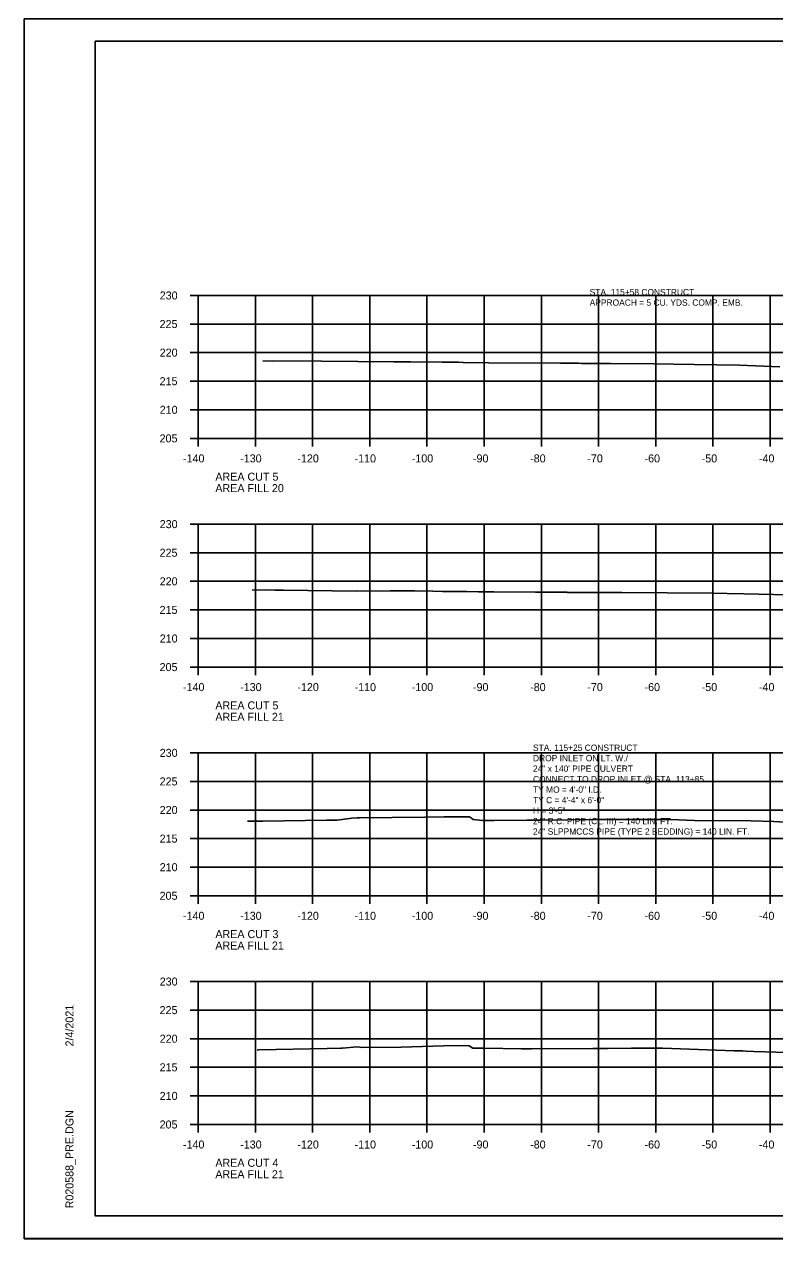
# Model space of a CAD drawing. Extents: x 1368968 to 1369915, y 377395 to 380381.
# Drawn here: x 1369581.4 to 1369712.6, y 378674.7 to 378887.1 of the extents above; entities that cross this region are included whole.
import ezdxf

# ---------------------------------------------------------------- set-up
doc = ezdxf.new("R2010")
doc.units = 0
for name, color, linetype in [('S_BREAKLINE_ANNOT', 7, 'Continuous'), ('S_BRIDGE', 7, 'Continuous'), ('S_BRIDGE_ANNOT', 7, 'Continuous'), ('S_CONTOUR_MINOR', 7, 'Continuous'), ('S_CTL_TABLE', 7, 'Continuous'), ('S_DITCHLINE_ANNOT', 7, 'Continuous'), ('S_DROP_INLET', 7, 'Continuous')]:
    doc.layers.add(name, color=color, linetype=linetype)

msp = doc.modelspace()

# ---------------------------------------------------------------- linework, layer by layer
at = {"layer": 'S_BREAKLINE_ANNOT'}
for p, q in [((1369610.38, 378839.7), (1369611.78, 378839.7)), ((1369611.78, 378814.7), (1369611.78, 378839.7)), ((1369610.38, 378834.7), (1369611.78, 378834.7)), ((1369610.38, 378829.7), (1369611.78, 378829.7)), ((1369610.38, 378824.7), (1369611.78, 378824.7)), ((1369610.38, 378819.7), (1369611.78, 378819.7)), ((1369610.38, 378814.7), (1369611.78, 378814.7)), ((1369611.78, 378814.7), (1369891.78, 378814.7)), ((1369611.78, 378813.3), (1369611.78, 378814.7)), ((1369621.78, 378813.3), (1369621.78, 378814.7)), ((1369631.78, 378813.3), (1369631.78, 378814.7)), ((1369641.78, 378813.3), (1369641.78, 378814.7)), ((1369651.78, 378813.3), (1369651.78, 378814.7)), ((1369661.78, 378813.3), (1369661.78, 378814.7)), ((1369671.78, 378813.3), (1369671.78, 378814.7)), ((1369681.78, 378813.3), (1369681.78, 378814.7)), ((1369691.78, 378813.3), (1369691.78, 378814.7)), ((1369701.78, 378813.3), (1369701.78, 378814.7)), ((1369711.78, 378813.3), (1369711.78, 378814.7)), ((1369610.38, 378799.7), (1369611.78, 378799.7)), ((1369611.78, 378774.7), (1369611.78, 378799.7)), ((1369610.38, 378794.7), (1369611.78, 378794.7)), ((1369610.38, 378789.7), (1369611.78, 378789.7)), ((1369610.38, 378784.7), (1369611.78, 378784.7)), ((1369610.38, 378779.7), (1369611.78, 378779.7)), ((1369610.38, 378774.7), (1369611.78, 378774.7)), ((1369611.78, 378774.7), (1369891.78, 378774.7)), ((1369611.78, 378773.3), (1369611.78, 378774.7)), ((1369621.78, 378773.3), (1369621.78, 378774.7)), ((1369631.78, 378773.3), (1369631.78, 378774.7)), ((1369641.78, 378773.3), (1369641.78, 378774.7)), ((1369651.78, 378773.3), (1369651.78, 378774.7)), ((1369661.78, 378773.3), (1369661.78, 378774.7)), ((1369671.78, 378773.3), (1369671.78, 378774.7)), ((1369681.78, 378773.3), (1369681.78, 378774.7)), ((1369691.78, 378773.3), (1369691.78, 378774.7)), ((1369701.78, 378773.3), (1369701.78, 378774.7)), ((1369711.78, 378773.3), (1369711.78, 378774.7)), ((1369610.38, 378759.7), (1369611.78, 378759.7)), ((1369611.78, 378734.7), (1369611.78, 378759.7)), ((1369610.38, 378754.7), (1369611.78, 378754.7)), ((1369610.38, 378749.7), (1369611.78, 378749.7)), ((1369610.38, 378744.7), (1369611.78, 378744.7)), ((1369610.38, 378739.7), (1369611.78, 378739.7)), ((1369610.38, 378734.7), (1369611.78, 378734.7)), ((1369611.78, 378734.7), (1369891.78, 378734.7)), ((1369611.78, 378733.3), (1369611.78, 378734.7)), ((1369621.78, 378733.3), (1369621.78, 378734.7)), ((1369631.78, 378733.3), (1369631.78, 378734.7)), ((1369641.78, 378733.3), (1369641.78, 378734.7)), ((1369651.78, 378733.3), (1369651.78, 378734.7)), ((1369661.78, 378733.3), (1369661.78, 378734.7)), ((1369671.78, 378733.3), (1369671.78, 378734.7)), ((1369681.78, 378733.3), (1369681.78, 378734.7)), ((1369691.78, 378733.3), (1369691.78, 378734.7)), ((1369701.78, 378733.3), (1369701.78, 378734.7)), ((1369711.78, 378733.3), (1369711.78, 378734.7)), ((1369610.38, 378719.7), (1369611.78, 378719.7)), ((1369611.78, 378694.7), (1369611.78, 378719.7)), ((1369610.38, 378714.7), (1369611.78, 378714.7)), ((1369610.38, 378709.7), (1369611.78, 378709.7)), ((1369610.38, 378704.7), (1369611.78, 378704.7)), ((1369610.38, 378699.7), (1369611.78, 378699.7)), ((1369610.38, 378694.7), (1369611.78, 378694.7)), ((1369611.78, 378694.7), (1369891.78, 378694.7)), ((1369611.78, 378693.3), (1369611.78, 378694.7)), ((1369621.78, 378693.3), (1369621.78, 378694.7)), ((1369631.78, 378693.3), (1369631.78, 378694.7)), ((1369641.78, 378693.3), (1369641.78, 378694.7)), ((1369651.78, 378693.3), (1369651.78, 378694.7)), ((1369661.78, 378693.3), (1369661.78, 378694.7)), ((1369671.78, 378693.3), (1369671.78, 378694.7)), ((1369681.78, 378693.3), (1369681.78, 378694.7)), ((1369691.78, 378693.3), (1369691.78, 378694.7)), ((1369701.78, 378693.3), (1369701.78, 378694.7)), ((1369711.78, 378693.3), (1369711.78, 378694.7))]:
    msp.add_line(p, q, dxfattribs=at)
at = {"layer": 'S_BRIDGE_ANNOT'}
for p, q in [((1369593.78, 378884.16), (1369909.96, 378884.16)), ((1369593.78, 378678.7), (1369593.78, 378884.16)), ((1369593.78, 378678.7), (1369593.78, 378678.7)), ((1369909.96, 378678.7), (1369593.78, 378678.7))]:
    msp.add_line(p, q, dxfattribs=at)
at = {"layer": 'S_CTL_TABLE'}
for points in [[(1369623.06, 378828.21), (1369624.88, 378828.25), (1369633.38, 378828.23), (1369645.99, 378828.06), (1369646.55, 378828.09), (1369648.95, 378828.1), (1369654.46, 378828.04), (1369656.3, 378828.02), (1369657.27, 378828.02), (1369658.13, 378828), (1369662.55, 378827.94), (1369675.1, 378827.87), (1369675.93, 378827.86), (1369676.37, 378827.86), (1369677.03, 378827.85), (1369677.9, 378827.84), (1369678.29, 378827.83), (1369678.81, 378827.82), (1369682.76, 378827.8), (1369683.5, 378827.79), (1369683.85, 378827.78), (1369691.47, 378827.73), (1369698.48, 378827.62), (1369706.44, 378827.5), (1369713.48, 378827.21)], [(1369621.22, 378788.18), (1369623.5, 378788.23), (1369625.18, 378788.15), (1369626.72, 378788.17), (1369639.46, 378788), (1369645.36, 378788.03), (1369646.84, 378788.02), (1369649.59, 378788.02), (1369652.8, 378788), (1369654.5, 378787.94), (1369658.07, 378787.91), (1369658.77, 378787.91), (1369660.77, 378787.87), (1369661.54, 378787.85), (1369663.44, 378787.89), (1369670.73, 378787.81), (1369675.64, 378787.78), (1369675.82, 378787.78), (1369675.92, 378787.78), (1369676.06, 378787.78), (1369676.25, 378787.78), (1369676.34, 378787.77), (1369676.45, 378787.77), (1369685.34, 378787.73), (1369685.69, 378787.72), (1369685.87, 378787.72), (1369701.68, 378787.62), (1369704.24, 378787.58), (1369707.16, 378787.53), (1369709.73, 378787.43), (1369714.98, 378787.36)], [(1369620.38, 378747.77), (1369623.06, 378747.77), (1369634.19, 378747.92), (1369636.1, 378747.95), (1369638.66, 378748.28), (1369639.59, 378748.36), (1369639.98, 378748.33), (1369651.39, 378748.44), (1369654.76, 378748.52), (1369659.22, 378748.5), (1369659.54, 378748.3), (1369659.86, 378748.04), (1369661.46, 378747.88), (1369663.52, 378747.87), (1369669.22, 378747.91), (1369671.65, 378747.91), (1369681.12, 378748.03), (1369683.36, 378748.06), (1369693.17, 378748.03), (1369694.42, 378748.03), (1369698.57, 378747.86), (1369708.4, 378747.83), (1369712.41, 378747.72), (1369721.09, 378747.15)], [(1369622.11, 378707.71), (1369622.39, 378707.75), (1369634.3, 378707.99), (1369636.71, 378708.02), (1369636.98, 378708.05), (1369639.52, 378708.28), (1369640.59, 378708.19), (1369647.28, 378708.25), (1369656.52, 378708.49), (1369659.13, 378708.47), (1369659.79, 378708.05), (1369659.81, 378708.04), (1369659.87, 378708.04), (1369661.82, 378708.02), (1369668.31, 378707.96), (1369670.03, 378707.95), (1369680.79, 378707.97), (1369681.29, 378707.98), (1369681.6, 378707.98), (1369683.36, 378708.01), (1369687.55, 378708.07), (1369689.2, 378708.07), (1369692.95, 378708.06), (1369705.48, 378707.57), (1369706.99, 378707.56), (1369707.61, 378707.54), (1369708.94, 378707.46), (1369720.45, 378707.14)]]:
    msp.add_lwpolyline(points, dxfattribs=at)
at = {"layer": 'S_DITCHLINE_ANNOT'}
for p, q in [((1369611.78, 378839.7), (1369891.78, 378839.7)), ((1369611.78, 378814.7), (1369611.78, 378839.7)), ((1369621.78, 378814.7), (1369621.78, 378839.7)), ((1369631.78, 378814.7), (1369631.78, 378839.7)), ((1369641.78, 378814.7), (1369641.78, 378839.7)), ((1369651.78, 378814.7), (1369651.78, 378839.7)), ((1369661.78, 378814.7), (1369661.78, 378839.7)), ((1369671.78, 378814.7), (1369671.78, 378839.7)), ((1369681.78, 378814.7), (1369681.78, 378839.7)), ((1369691.78, 378814.7), (1369691.78, 378839.7)), ((1369701.78, 378814.7), (1369701.78, 378839.7)), ((1369711.78, 378814.7), (1369711.78, 378839.7)), ((1369611.78, 378834.7), (1369891.78, 378834.7)), ((1369611.78, 378829.7), (1369891.78, 378829.7)), ((1369611.78, 378824.7), (1369891.78, 378824.7)), ((1369611.78, 378819.7), (1369891.78, 378819.7)), ((1369611.78, 378814.7), (1369891.78, 378814.7)), ((1369611.78, 378799.7), (1369891.78, 378799.7)), ((1369611.78, 378774.7), (1369611.78, 378799.7)), ((1369621.78, 378774.7), (1369621.78, 378799.7)), ((1369631.78, 378774.7), (1369631.78, 378799.7)), ((1369641.78, 378774.7), (1369641.78, 378799.7)), ((1369651.78, 378774.7), (1369651.78, 378799.7)), ((1369661.78, 378774.7), (1369661.78, 378799.7)), ((1369671.78, 378774.7), (1369671.78, 378799.7)), ((1369681.78, 378774.7), (1369681.78, 378799.7)), ((1369691.78, 378774.7), (1369691.78, 378799.7)), ((1369701.78, 378774.7), (1369701.78, 378799.7)), ((1369711.78, 378774.7), (1369711.78, 378799.7)), ((1369611.78, 378794.7), (1369891.78, 378794.7)), ((1369611.78, 378789.7), (1369891.78, 378789.7)), ((1369611.78, 378784.7), (1369891.78, 378784.7)), ((1369611.78, 378779.7), (1369891.78, 378779.7)), ((1369611.78, 378774.7), (1369891.78, 378774.7)), ((1369611.78, 378759.7), (1369891.78, 378759.7)), ((1369611.78, 378734.7), (1369611.78, 378759.7)), ((1369621.78, 378734.7), (1369621.78, 378759.7)), ((1369631.78, 378734.7), (1369631.78, 378759.7)), ((1369641.78, 378734.7), (1369641.78, 378759.7)), ((1369651.78, 378734.7), (1369651.78, 378759.7)), ((1369661.78, 378734.7), (1369661.78, 378759.7)), ((1369671.78, 378734.7), (1369671.78, 378759.7)), ((1369681.78, 378734.7), (1369681.78, 378759.7)), ((1369691.78, 378734.7), (1369691.78, 378759.7)), ((1369701.78, 378734.7), (1369701.78, 378759.7)), ((1369711.78, 378734.7), (1369711.78, 378759.7)), ((1369611.78, 378754.7), (1369891.78, 378754.7)), ((1369611.78, 378749.7), (1369891.78, 378749.7)), ((1369611.78, 378744.7), (1369891.78, 378744.7)), ((1369611.78, 378739.7), (1369891.78, 378739.7)), ((1369611.78, 378734.7), (1369891.78, 378734.7)), ((1369611.78, 378719.7), (1369891.78, 378719.7)), ((1369611.78, 378694.7), (1369611.78, 378719.7)), ((1369621.78, 378694.7), (1369621.78, 378719.7)), ((1369631.78, 378694.7), (1369631.78, 378719.7)), ((1369641.78, 378694.7), (1369641.78, 378719.7)), ((1369651.78, 378694.7), (1369651.78, 378719.7)), ((1369661.78, 378694.7), (1369661.78, 378719.7)), ((1369671.78, 378694.7), (1369671.78, 378719.7)), ((1369681.78, 378694.7), (1369681.78, 378719.7)), ((1369691.78, 378694.7), (1369691.78, 378719.7)), ((1369701.78, 378694.7), (1369701.78, 378719.7)), ((1369711.78, 378694.7), (1369711.78, 378719.7)), ((1369611.78, 378714.7), (1369891.78, 378714.7)), ((1369611.78, 378709.7), (1369891.78, 378709.7)), ((1369611.78, 378704.7), (1369891.78, 378704.7)), ((1369611.78, 378699.7), (1369891.78, 378699.7)), ((1369611.78, 378694.7), (1369891.78, 378694.7))]:
    msp.add_line(p, q, dxfattribs=at)
at = {"layer": 'S_DROP_INLET'}
msp.add_line((1369581.38, 378674.73), (1369914.71, 378674.73), dxfattribs=at)
for points in [[(1369581.37, 378888.06), (1369914.71, 378888.06), (1369914.71, 378674.72), (1369581.37, 378674.72)], [(1369827.7, 378884.16), (1369827.7, 378874.28), (1369863.43, 378874.28), (1369863.43, 378871.36), (1369886.63, 378871.36), (1369886.63, 378847.03), (1369909.96, 378847.03), (1369909.96, 378678.7), (1369593.78, 378678.7), (1369593.78, 378884.16)]]:
    msp.add_lwpolyline(points, close=True, dxfattribs=at)

# ---------------------------------------------------------------- texts
at = {"layer": 'S_BRIDGE'}
for s, p in [('230', (1369605.05, 378839)), ('225', (1369605.03, 378834)), ('220', (1369605.05, 378829)), ('215', (1369605.03, 378824)), ('210', (1369605.05, 378819)), ('205', (1369605.03, 378814)), ('-140', (1369609.12, 378810.5)), ('-130', (1369619.12, 378810.5)), ('-120', (1369629.12, 378810.5)), ('-110', (1369639.12, 378810.5)), ('-100', (1369649.12, 378810.5)), ('-90', (1369659.82, 378810.5)), ('-80', (1369669.82, 378810.5)), ('-70', (1369679.82, 378810.5)), ('-60', (1369689.82, 378810.5)), ('-50', (1369699.82, 378810.5)), ('-40', (1369709.82, 378810.5)), ('AREA CUT 5', (1369614.78, 378807.3)), ('AREA FILL 20', (1369614.78, 378805.3)), ('230', (1369605.05, 378799)), ('225', (1369605.03, 378794)), ('220', (1369605.05, 378789)), ('215', (1369605.03, 378784)), ('210', (1369605.05, 378779)), ('205', (1369605.03, 378774)), ('-140', (1369609.12, 378770.5)), ('-130', (1369619.12, 378770.5)), ('-120', (1369629.12, 378770.5)), ('-110', (1369639.12, 378770.5)), ('-100', (1369649.12, 378770.5)), ('-90', (1369659.82, 378770.5)), ('-80', (1369669.82, 378770.5)), ('-70', (1369679.82, 378770.5)), ('-60', (1369689.82, 378770.5)), ('-50', (1369699.82, 378770.5)), ('-40', (1369709.82, 378770.5)), ('AREA CUT 5', (1369614.78, 378767.3)), ('AREA FILL 21', (1369614.78, 378765.3)), ('230', (1369605.05, 378759)), ('225', (1369605.03, 378754)), ('220', (1369605.05, 378749)), ('215', (1369605.03, 378744)), ('210', (1369605.05, 378739)), ('205', (1369605.03, 378734)), ('-140', (1369609.12, 378730.5)), ('-130', (1369619.12, 378730.5)), ('-120', (1369629.12, 378730.5)), ('-110', (1369639.12, 378730.5)), ('-100', (1369649.12, 378730.5)), ('-90', (1369659.82, 378730.5)), ('-80', (1369669.82, 378730.5)), ('-70', (1369679.82, 378730.5)), ('-60', (1369689.82, 378730.5)), ('-50', (1369699.82, 378730.5)), ('-40', (1369709.82, 378730.5)), ('AREA CUT 3', (1369614.78, 378727.3)), ('AREA FILL 21', (1369614.78, 378725.3)), ('230', (1369605.05, 378719)), ('225', (1369605.03, 378714)), ('220', (1369605.05, 378709)), ('215', (1369605.03, 378704)), ('210', (1369605.05, 378699)), ('205', (1369605.03, 378694)), ('-140', (1369609.12, 378690.5)), ('-130', (1369619.12, 378690.5)), ('-120', (1369629.12, 378690.5)), ('-110', (1369639.12, 378690.5)), ('-100', (1369649.12, 378690.5)), ('-90', (1369659.82, 378690.5)), ('-80', (1369669.82, 378690.5)), ('-70', (1369679.82, 378690.5)), ('-60', (1369689.82, 378690.5)), ('-50', (1369699.82, 378690.5)), ('-40', (1369709.82, 378690.5)), ('AREA CUT 4', (1369614.78, 378687.3)), ('AREA FILL 21', (1369614.78, 378685.3))]:
    msp.add_text(s, height=1.4, dxfattribs=at).set_placement(p)
at = {"layer": 'S_BRIDGE_ANNOT'}
for s, p in [('2/4/2021', (1369589.97, 378708.35)), ('R020588_PRE.DGN', (1369589.97, 378680.03))]:
    msp.add_text(s, height=1.4, rotation=90, dxfattribs=at).set_placement(p)
at = {"layer": 'S_CONTOUR_MINOR'}
for s, p in [('STA. 115+58 CONSTRUCT ', (1369680.23, 378839.73)), ('APPROACH = 5 CU. YDS. COMP. EMB.', (1369680.23, 378837.9)), ('STA. 115+25 CONSTRUCT', (1369670.32, 378760.05)), ('DROP INLET ON LT. W./', (1369670.32, 378758.22)), ('24" x 140\' PIPE CULVERT', (1369670.32, 378756.39)), ('CONNECT TO DROP INLET @ STA. 113+85', (1369670.32, 378754.55)), ('TY MO = 4\'-0" I.D.', (1369670.32, 378752.72)), ('TY C = 4\'-4" x 6\'-0"', (1369670.32, 378750.89)), ('24" R.C. PIPE (CL. III) = 140 LIN. FT.', (1369670.32, 378747.22)), ('H = 3\'-5"', (1369670.32, 378749.05)), ('24" SLPPMCCS PIPE (TYPE 2 BEDDING) = 140 LIN. FT. ', (1369670.32, 378745.39))]:
    msp.add_text(s, height=1.1, dxfattribs=at).set_placement(p)

doc.saveas('drawing.dxf')
